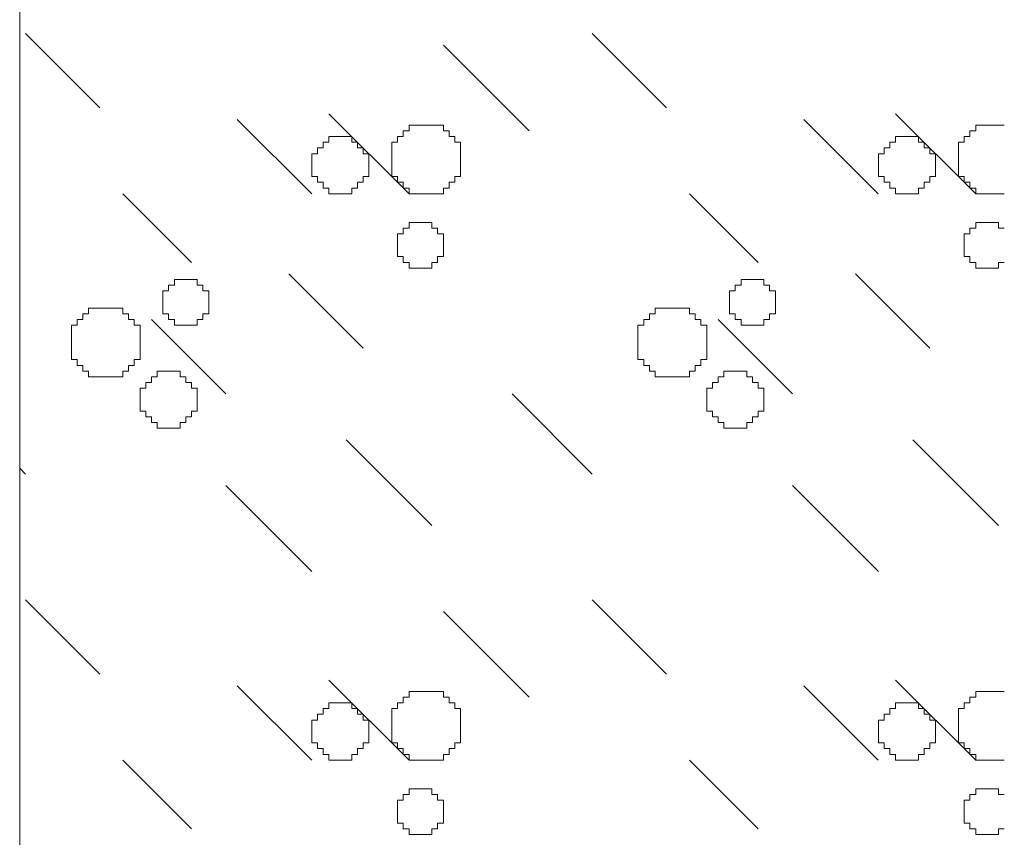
# Model space of a CAD drawing. Header units: millimetres. Extents: x -2274 to 12297, y -16157 to 26321.
# Tile 273 of 295: x -576 to -542, y -418 to -389. Entities that reach past the tile are written whole.
import ezdxf

# ---------------------------------------------------------------- set-up
doc = ezdxf.new("R2010")
doc.units = ezdxf.units.MM
doc.layers.add('- niebieska cienka - izolacja', color=120, linetype='Continuous')
doc.layers.add('PROJEKTOWANE', color=5, linetype='Continuous')

msp = doc.modelspace()

# ---------------------------------------------------------------- linework, layer by layer
at = {"layer": '- niebieska cienka - izolacja', "color": 253, "linetype": 'Continuous', "lineweight": 13}
for p, q in [((-575.797, -389.405), (-573.197, -392.005)), ((-575.797, -389.405), (-573.197, -392.005)), ((-555.997, -389.405), (-553.397, -392.005)), ((-555.997, -389.405), (-553.397, -392.005)), ((-561.195, -389.807), (-558.195, -392.807)), ((-561.195, -389.807), (-558.195, -392.807)), ((-565.195, -392.207), (-562.395, -395.007)), ((-565.195, -392.207), (-562.395, -395.007)), ((-545.395, -392.207), (-542.595, -395.007)), ((-545.395, -392.207), (-542.595, -395.007)), ((-568.397, -392.405), (-565.797, -395.005)), ((-568.397, -392.405), (-565.797, -395.005)), ((-548.597, -392.405), (-545.997, -395.005)), ((-548.597, -392.405), (-545.997, -395.005)), ((-562.595, -393.006), (-562.595, -392.806)), ((-562.595, -392.806), (-562.395, -392.806)), ((-562.395, -392.806), (-562.395, -392.606)), ((-562.395, -392.606), (-562.195, -392.606)), ((-562.195, -392.606), (-561.995, -392.606)), ((-561.995, -392.606), (-561.795, -392.606)), ((-561.795, -392.606), (-561.595, -392.606)), ((-561.595, -392.606), (-561.395, -392.606)), ((-561.395, -392.606), (-561.195, -392.606)), ((-561.195, -392.806), (-561.195, -392.606)), ((-561.195, -392.806), (-560.995, -392.806)), ((-560.995, -393.006), (-560.995, -392.806)), ((-542.795, -393.006), (-542.795, -392.806)), ((-542.795, -392.806), (-542.595, -392.806)), ((-542.595, -392.806), (-542.595, -392.606)), ((-542.595, -392.606), (-542.395, -392.606)), ((-542.395, -392.606), (-542.195, -392.606)), ((-542.195, -392.606), (-541.995, -392.606)), ((-541.995, -392.606), (-541.795, -392.606)), ((-541.795, -392.606), (-541.595, -392.606)), ((-565.395, -393.206), (-565.195, -393.206)), ((-565.395, -393.406), (-565.395, -393.206)), ((-565.195, -393.006), (-564.995, -393.006)), ((-565.195, -393.206), (-565.195, -393.006)), ((-564.995, -393.006), (-564.795, -393.006)), ((-564.795, -393.006), (-564.595, -393.006)), ((-564.595, -393.006), (-564.395, -393.006)), ((-564.395, -393.206), (-564.395, -393.006)), ((-564.395, -393.206), (-564.195, -393.206)), ((-564.195, -393.406), (-564.195, -393.206)), ((-562.995, -393.406), (-562.995, -393.206)), ((-562.995, -393.206), (-562.795, -393.206)), ((-562.795, -393.206), (-562.795, -393.006)), ((-562.795, -393.006), (-562.595, -393.006)), ((-560.995, -393.006), (-560.795, -393.006)), ((-560.795, -393.206), (-560.795, -393.006)), ((-560.795, -393.206), (-560.595, -393.206)), ((-560.595, -393.406), (-560.595, -393.206)), ((-545.595, -393.206), (-545.395, -393.206)), ((-545.595, -393.406), (-545.595, -393.206)), ((-545.395, -393.006), (-545.195, -393.006)), ((-545.395, -393.206), (-545.395, -393.006)), ((-545.195, -393.006), (-544.995, -393.006)), ((-544.995, -393.006), (-544.795, -393.006)), ((-544.795, -393.006), (-544.595, -393.006)), ((-544.595, -393.206), (-544.595, -393.006)), ((-544.595, -393.206), (-544.395, -393.206)), ((-544.395, -393.406), (-544.395, -393.206)), ((-543.195, -393.406), (-543.195, -393.206)), ((-543.195, -393.206), (-542.995, -393.206)), ((-542.995, -393.206), (-542.995, -393.006)), ((-542.995, -393.006), (-542.795, -393.006)), ((-565.595, -393.606), (-565.595, -393.406)), ((-565.595, -393.406), (-565.395, -393.406)), ((-564.195, -393.406), (-563.995, -393.406)), ((-563.995, -393.606), (-563.995, -393.406)), ((-562.995, -393.606), (-562.995, -393.406)), ((-560.595, -393.606), (-560.595, -393.406)), ((-545.795, -393.606), (-545.795, -393.406)), ((-545.795, -393.406), (-545.595, -393.406)), ((-544.395, -393.406), (-544.195, -393.406)), ((-544.195, -393.606), (-544.195, -393.406)), ((-543.195, -393.606), (-543.195, -393.406)), ((-565.795, -393.606), (-565.595, -393.606)), ((-565.795, -393.806), (-565.795, -393.606)), ((-565.795, -394.006), (-565.795, -393.806)), ((-563.995, -393.606), (-563.795, -393.606)), ((-563.795, -393.806), (-563.795, -393.606)), ((-563.795, -394.006), (-563.795, -393.806)), ((-562.995, -393.806), (-562.995, -393.606)), ((-562.995, -394.006), (-562.995, -393.806)), ((-560.595, -393.806), (-560.595, -393.606)), ((-560.595, -394.006), (-560.595, -393.806)), ((-545.995, -393.606), (-545.795, -393.606)), ((-545.995, -393.806), (-545.995, -393.606)), ((-545.995, -394.006), (-545.995, -393.806)), ((-544.195, -393.606), (-543.995, -393.606)), ((-543.995, -393.806), (-543.995, -393.606)), ((-543.995, -394.006), (-543.995, -393.806)), ((-543.195, -393.806), (-543.195, -393.606)), ((-543.195, -394.006), (-543.195, -393.806)), ((-565.795, -394.206), (-565.795, -394.006)), ((-565.795, -394.406), (-565.795, -394.206)), ((-563.795, -394.206), (-563.795, -394.006)), ((-563.795, -394.406), (-563.795, -394.206)), ((-562.995, -394.206), (-562.995, -394.006)), ((-562.995, -394.406), (-562.995, -394.206)), ((-560.595, -394.206), (-560.595, -394.006)), ((-560.595, -394.406), (-560.595, -394.206)), ((-545.995, -394.206), (-545.995, -394.006)), ((-545.995, -394.406), (-545.995, -394.206)), ((-543.995, -394.206), (-543.995, -394.006)), ((-543.995, -394.406), (-543.995, -394.206)), ((-543.195, -394.206), (-543.195, -394.006)), ((-543.195, -394.406), (-543.195, -394.206)), ((-565.795, -394.406), (-565.595, -394.406)), ((-565.595, -394.606), (-565.595, -394.406)), ((-565.595, -394.606), (-565.395, -394.606)), ((-565.395, -394.806), (-565.395, -394.606)), ((-564.195, -394.806), (-564.195, -394.606)), ((-564.195, -394.606), (-563.995, -394.606)), ((-563.995, -394.606), (-563.995, -394.406)), ((-563.995, -394.406), (-563.795, -394.406)), ((-562.995, -394.406), (-562.795, -394.406)), ((-562.795, -394.606), (-562.795, -394.406)), ((-562.795, -394.606), (-562.595, -394.606)), ((-562.595, -394.806), (-562.595, -394.606)), ((-560.995, -394.606), (-560.795, -394.606)), ((-560.995, -394.806), (-560.995, -394.606)), ((-560.795, -394.406), (-560.595, -394.406)), ((-560.795, -394.606), (-560.795, -394.406)), ((-545.995, -394.406), (-545.795, -394.406)), ((-545.795, -394.606), (-545.795, -394.406)), ((-545.795, -394.606), (-545.595, -394.606)), ((-545.595, -394.806), (-545.595, -394.606)), ((-544.395, -394.806), (-544.395, -394.606)), ((-544.395, -394.606), (-544.195, -394.606)), ((-544.195, -394.606), (-544.195, -394.406)), ((-544.195, -394.406), (-543.995, -394.406)), ((-543.195, -394.406), (-542.995, -394.406)), ((-542.995, -394.606), (-542.995, -394.406)), ((-542.995, -394.606), (-542.795, -394.606)), ((-542.795, -394.806), (-542.795, -394.606)), ((-565.395, -394.806), (-565.195, -394.806)), ((-565.195, -395.006), (-565.195, -394.806)), ((-564.395, -395.006), (-564.395, -394.806)), ((-564.395, -394.806), (-564.195, -394.806)), ((-562.595, -394.806), (-562.395, -394.806)), ((-562.395, -395.006), (-562.395, -394.806)), ((-561.195, -394.806), (-560.995, -394.806)), ((-561.195, -395.006), (-561.195, -394.806)), ((-545.595, -394.806), (-545.395, -394.806)), ((-545.395, -395.006), (-545.395, -394.806)), ((-544.595, -395.006), (-544.595, -394.806)), ((-544.595, -394.806), (-544.395, -394.806)), ((-542.795, -394.806), (-542.595, -394.806)), ((-542.595, -395.006), (-542.595, -394.806)), ((-572.395, -395.007), (-569.995, -397.407)), ((-572.395, -395.007), (-569.995, -397.407)), ((-565.195, -395.006), (-564.995, -395.006)), ((-564.995, -395.006), (-564.795, -395.006)), ((-564.795, -395.006), (-564.595, -395.006)), ((-564.595, -395.006), (-564.395, -395.006)), ((-562.395, -395.006), (-562.195, -395.006)), ((-562.195, -395.006), (-561.995, -395.006)), ((-561.995, -395.006), (-561.795, -395.006)), ((-561.795, -395.006), (-561.595, -395.006)), ((-561.595, -395.006), (-561.395, -395.006)), ((-561.395, -395.006), (-561.195, -395.006)), ((-552.595, -395.007), (-550.195, -397.407)), ((-552.595, -395.007), (-550.195, -397.407)), ((-545.395, -395.006), (-545.195, -395.006)), ((-545.195, -395.006), (-544.995, -395.006)), ((-544.995, -395.006), (-544.795, -395.006)), ((-544.795, -395.006), (-544.595, -395.006)), ((-542.595, -395.006), (-542.395, -395.006)), ((-542.395, -395.006), (-542.195, -395.006)), ((-542.195, -395.006), (-541.995, -395.006)), ((-541.995, -395.006), (-541.795, -395.006)), ((-541.795, -395.006), (-541.595, -395.006)), ((-562.595, -396.206), (-562.395, -396.206)), ((-562.595, -396.406), (-562.595, -396.206)), ((-562.395, -396.206), (-562.395, -396.006)), ((-562.395, -396.006), (-562.195, -396.006)), ((-562.195, -396.006), (-561.995, -396.006)), ((-561.995, -396.006), (-561.795, -396.006)), ((-561.795, -396.006), (-561.595, -396.006)), ((-561.595, -396.206), (-561.595, -396.006)), ((-561.595, -396.206), (-561.395, -396.206)), ((-561.395, -396.406), (-561.395, -396.206)), ((-542.795, -396.206), (-542.595, -396.206)), ((-542.795, -396.406), (-542.795, -396.206)), ((-542.595, -396.206), (-542.595, -396.006)), ((-542.595, -396.006), (-542.395, -396.006)), ((-542.395, -396.006), (-542.195, -396.006)), ((-542.195, -396.006), (-541.995, -396.006)), ((-541.995, -396.006), (-541.795, -396.006)), ((-541.795, -396.206), (-541.795, -396.006)), ((-541.795, -396.206), (-541.595, -396.206)), ((-562.795, -396.606), (-562.795, -396.406)), ((-562.795, -396.406), (-562.595, -396.406)), ((-562.795, -396.806), (-562.795, -396.606)), ((-561.395, -396.406), (-561.195, -396.406)), ((-561.195, -396.606), (-561.195, -396.406)), ((-561.195, -396.806), (-561.195, -396.606)), ((-542.995, -396.606), (-542.995, -396.406)), ((-542.995, -396.406), (-542.795, -396.406)), ((-542.995, -396.806), (-542.995, -396.606)), ((-562.795, -397.006), (-562.795, -396.806)), ((-562.795, -397.206), (-562.795, -397.006)), ((-561.195, -397.006), (-561.195, -396.806)), ((-561.195, -397.206), (-561.195, -397.006)), ((-542.995, -397.006), (-542.995, -396.806)), ((-542.995, -397.206), (-542.995, -397.006)), ((-562.795, -397.206), (-562.595, -397.206)), ((-562.595, -397.406), (-562.595, -397.206)), ((-561.395, -397.206), (-561.195, -397.206)), ((-561.395, -397.406), (-561.395, -397.206)), ((-542.995, -397.206), (-542.795, -397.206)), ((-542.795, -397.406), (-542.795, -397.206)), ((-562.595, -397.406), (-562.395, -397.406)), ((-562.395, -397.606), (-562.395, -397.406)), ((-562.395, -397.606), (-562.195, -397.606)), ((-562.195, -397.606), (-561.995, -397.606)), ((-561.995, -397.606), (-561.795, -397.606)), ((-561.795, -397.606), (-561.595, -397.606)), ((-561.595, -397.406), (-561.395, -397.406)), ((-561.595, -397.606), (-561.595, -397.406)), ((-542.795, -397.406), (-542.595, -397.406)), ((-542.595, -397.606), (-542.595, -397.406)), ((-542.595, -397.606), (-542.395, -397.606)), ((-542.395, -397.606), (-542.195, -397.606)), ((-542.195, -397.606), (-541.995, -397.606)), ((-541.995, -397.606), (-541.795, -397.606)), ((-541.795, -397.406), (-541.595, -397.406)), ((-541.795, -397.606), (-541.795, -397.406)), ((-570.595, -398.206), (-570.595, -398.006)), ((-570.595, -398.006), (-570.395, -398.006)), ((-570.395, -398.006), (-570.195, -398.006)), ((-570.195, -398.006), (-569.995, -398.006)), ((-569.995, -398.006), (-569.795, -398.006)), ((-569.795, -398.206), (-569.795, -398.006)), ((-566.597, -397.805), (-563.997, -400.405)), ((-566.597, -397.805), (-563.997, -400.405)), ((-550.795, -398.206), (-550.795, -398.006)), ((-550.795, -398.006), (-550.595, -398.006)), ((-550.595, -398.006), (-550.395, -398.006)), ((-550.395, -398.006), (-550.195, -398.006)), ((-550.195, -398.006), (-549.995, -398.006)), ((-549.995, -398.206), (-549.995, -398.006)), ((-546.797, -397.805), (-544.197, -400.405)), ((-546.797, -397.805), (-544.197, -400.405)), ((-570.995, -398.606), (-570.995, -398.406)), ((-570.995, -398.406), (-570.795, -398.406)), ((-570.795, -398.206), (-570.595, -398.206)), ((-570.795, -398.406), (-570.795, -398.206)), ((-569.795, -398.206), (-569.595, -398.206)), ((-569.595, -398.406), (-569.595, -398.206)), ((-569.595, -398.406), (-569.395, -398.406)), ((-569.395, -398.606), (-569.395, -398.406)), ((-551.195, -398.606), (-551.195, -398.406)), ((-551.195, -398.406), (-550.995, -398.406)), ((-550.995, -398.206), (-550.795, -398.206)), ((-550.995, -398.406), (-550.995, -398.206)), ((-549.995, -398.206), (-549.795, -398.206)), ((-549.795, -398.406), (-549.795, -398.206)), ((-549.795, -398.406), (-549.595, -398.406)), ((-549.595, -398.606), (-549.595, -398.406)), ((-570.995, -398.806), (-570.995, -398.606)), ((-569.395, -398.806), (-569.395, -398.606)), ((-551.195, -398.806), (-551.195, -398.606)), ((-549.595, -398.806), (-549.595, -398.606)), ((-573.595, -399.206), (-573.595, -399.006)), ((-573.595, -399.006), (-573.395, -399.006)), ((-573.395, -399.006), (-573.195, -399.006)), ((-573.195, -399.006), (-572.995, -399.006)), ((-572.995, -399.006), (-572.795, -399.006)), ((-572.795, -399.006), (-572.595, -399.006)), ((-572.595, -399.006), (-572.395, -399.006)), ((-572.395, -399.206), (-572.395, -399.006)), ((-570.995, -399.006), (-570.995, -398.806)), ((-570.995, -399.206), (-570.995, -399.006)), ((-569.395, -399.006), (-569.395, -398.806)), ((-569.395, -399.206), (-569.395, -399.006)), ((-553.795, -399.206), (-553.795, -399.006)), ((-553.795, -399.006), (-553.595, -399.006)), ((-553.595, -399.006), (-553.395, -399.006)), ((-553.395, -399.006), (-553.195, -399.006)), ((-553.195, -399.006), (-552.995, -399.006)), ((-552.995, -399.006), (-552.795, -399.006)), ((-552.795, -399.006), (-552.595, -399.006)), ((-552.595, -399.206), (-552.595, -399.006)), ((-551.195, -399.006), (-551.195, -398.806)), ((-551.195, -399.206), (-551.195, -399.006)), ((-549.595, -399.006), (-549.595, -398.806)), ((-549.595, -399.206), (-549.595, -399.006)), ((-573.995, -399.606), (-573.995, -399.406)), ((-573.995, -399.406), (-573.795, -399.406)), ((-573.795, -399.406), (-573.795, -399.206)), ((-573.795, -399.206), (-573.595, -399.206)), ((-572.395, -399.206), (-572.195, -399.206)), ((-572.195, -399.406), (-572.195, -399.206)), ((-572.195, -399.406), (-571.995, -399.406)), ((-571.995, -399.606), (-571.995, -399.406)), ((-571.397, -399.405), (-568.797, -402.005)), ((-571.397, -399.405), (-568.797, -402.005)), ((-570.995, -399.206), (-570.795, -399.206)), ((-570.795, -399.406), (-570.795, -399.206)), ((-570.795, -399.406), (-570.595, -399.406)), ((-570.595, -399.606), (-570.595, -399.406)), ((-569.795, -399.406), (-569.595, -399.406)), ((-569.795, -399.606), (-569.795, -399.406)), ((-569.595, -399.206), (-569.395, -399.206)), ((-569.595, -399.406), (-569.595, -399.206)), ((-554.195, -399.606), (-554.195, -399.406)), ((-554.195, -399.406), (-553.995, -399.406)), ((-553.995, -399.406), (-553.995, -399.206)), ((-553.995, -399.206), (-553.795, -399.206)), ((-552.595, -399.206), (-552.395, -399.206)), ((-552.395, -399.406), (-552.395, -399.206)), ((-552.395, -399.406), (-552.195, -399.406)), ((-552.195, -399.606), (-552.195, -399.406)), ((-551.597, -399.405), (-548.997, -402.005)), ((-551.597, -399.405), (-548.997, -402.005)), ((-551.195, -399.206), (-550.995, -399.206)), ((-550.995, -399.406), (-550.995, -399.206)), ((-550.995, -399.406), (-550.795, -399.406)), ((-550.795, -399.606), (-550.795, -399.406)), ((-549.995, -399.406), (-549.795, -399.406)), ((-549.995, -399.606), (-549.995, -399.406)), ((-549.795, -399.206), (-549.595, -399.206)), ((-549.795, -399.406), (-549.795, -399.206)), ((-574.195, -399.806), (-574.195, -399.606)), ((-574.195, -399.606), (-573.995, -399.606)), ((-571.995, -399.606), (-571.795, -399.606)), ((-571.795, -399.806), (-571.795, -399.606)), ((-570.595, -399.606), (-570.395, -399.606)), ((-570.395, -399.606), (-570.195, -399.606)), ((-570.195, -399.606), (-569.995, -399.606)), ((-569.995, -399.606), (-569.795, -399.606)), ((-554.395, -399.806), (-554.395, -399.606)), ((-554.395, -399.606), (-554.195, -399.606)), ((-552.195, -399.606), (-551.995, -399.606)), ((-551.995, -399.806), (-551.995, -399.606)), ((-550.795, -399.606), (-550.595, -399.606)), ((-550.595, -399.606), (-550.395, -399.606)), ((-550.395, -399.606), (-550.195, -399.606)), ((-550.195, -399.606), (-549.995, -399.606)), ((-574.195, -400.006), (-574.195, -399.806)), ((-574.195, -400.206), (-574.195, -400.006)), ((-571.795, -400.006), (-571.795, -399.806)), ((-571.795, -400.206), (-571.795, -400.006)), ((-554.395, -400.006), (-554.395, -399.806)), ((-554.395, -400.206), (-554.395, -400.006)), ((-551.995, -400.006), (-551.995, -399.806)), ((-551.995, -400.206), (-551.995, -400.006)), ((-574.195, -400.406), (-574.195, -400.206)), ((-574.195, -400.606), (-574.195, -400.406)), ((-571.795, -400.406), (-571.795, -400.206)), ((-571.795, -400.606), (-571.795, -400.406)), ((-554.395, -400.406), (-554.395, -400.206)), ((-554.395, -400.606), (-554.395, -400.406)), ((-551.995, -400.406), (-551.995, -400.206)), ((-551.995, -400.606), (-551.995, -400.406)), ((-574.195, -400.806), (-574.195, -400.606)), ((-574.195, -400.806), (-573.995, -400.806)), ((-573.995, -401.006), (-573.995, -400.806)), ((-571.995, -400.806), (-571.795, -400.806)), ((-571.995, -401.006), (-571.995, -400.806)), ((-571.795, -400.806), (-571.795, -400.606)), ((-554.395, -400.806), (-554.395, -400.606)), ((-554.395, -400.806), (-554.195, -400.806)), ((-554.195, -401.006), (-554.195, -400.806)), ((-552.195, -400.806), (-551.995, -400.806)), ((-552.195, -401.006), (-552.195, -400.806)), ((-551.995, -400.806), (-551.995, -400.606)), ((-573.995, -401.006), (-573.795, -401.006)), ((-573.795, -401.206), (-573.795, -401.006)), ((-572.195, -401.006), (-571.995, -401.006)), ((-572.195, -401.206), (-572.195, -401.006)), ((-554.195, -401.006), (-553.995, -401.006)), ((-553.995, -401.206), (-553.995, -401.006)), ((-552.395, -401.006), (-552.195, -401.006)), ((-552.395, -401.206), (-552.395, -401.006)), ((-573.795, -401.206), (-573.595, -401.206)), ((-573.595, -401.406), (-573.595, -401.206)), ((-573.595, -401.406), (-573.395, -401.406)), ((-573.395, -401.406), (-573.195, -401.406)), ((-573.195, -401.406), (-572.995, -401.406)), ((-572.995, -401.406), (-572.795, -401.406)), ((-572.795, -401.406), (-572.595, -401.406)), ((-572.595, -401.406), (-572.395, -401.406)), ((-572.395, -401.206), (-572.195, -401.206)), ((-572.395, -401.406), (-572.395, -401.206)), ((-571.395, -401.406), (-571.195, -401.406)), ((-571.395, -401.606), (-571.395, -401.406)), ((-571.195, -401.206), (-570.995, -401.206)), ((-571.195, -401.406), (-571.195, -401.206)), ((-570.995, -401.206), (-570.795, -401.206)), ((-570.795, -401.206), (-570.595, -401.206)), ((-570.595, -401.206), (-570.395, -401.206)), ((-570.395, -401.406), (-570.395, -401.206)), ((-570.395, -401.406), (-570.195, -401.406)), ((-570.195, -401.606), (-570.195, -401.406)), ((-553.995, -401.206), (-553.795, -401.206)), ((-553.795, -401.406), (-553.795, -401.206)), ((-553.795, -401.406), (-553.595, -401.406)), ((-553.595, -401.406), (-553.395, -401.406)), ((-553.395, -401.406), (-553.195, -401.406)), ((-553.195, -401.406), (-552.995, -401.406)), ((-552.995, -401.406), (-552.795, -401.406)), ((-552.795, -401.406), (-552.595, -401.406)), ((-552.595, -401.206), (-552.395, -401.206)), ((-552.595, -401.406), (-552.595, -401.206)), ((-551.595, -401.406), (-551.395, -401.406)), ((-551.595, -401.606), (-551.595, -401.406)), ((-551.395, -401.206), (-551.195, -401.206)), ((-551.395, -401.406), (-551.395, -401.206)), ((-551.195, -401.206), (-550.995, -401.206)), ((-550.995, -401.206), (-550.795, -401.206)), ((-550.795, -401.206), (-550.595, -401.206)), ((-550.595, -401.406), (-550.595, -401.206)), ((-550.595, -401.406), (-550.395, -401.406)), ((-550.395, -401.606), (-550.395, -401.406)), ((-571.795, -401.806), (-571.595, -401.806)), ((-571.795, -402.006), (-571.795, -401.806)), ((-571.595, -401.806), (-571.595, -401.606)), ((-571.595, -401.606), (-571.395, -401.606)), ((-570.195, -401.606), (-569.995, -401.606)), ((-569.995, -401.806), (-569.995, -401.606)), ((-569.995, -401.806), (-569.795, -401.806)), ((-569.795, -402.006), (-569.795, -401.806)), ((-551.995, -401.806), (-551.795, -401.806)), ((-551.995, -402.006), (-551.995, -401.806)), ((-551.795, -401.806), (-551.795, -401.606)), ((-551.795, -401.606), (-551.595, -401.606)), ((-550.395, -401.606), (-550.195, -401.606)), ((-550.195, -401.806), (-550.195, -401.606)), ((-550.195, -401.806), (-549.995, -401.806)), ((-549.995, -402.006), (-549.995, -401.806)), ((-571.795, -402.206), (-571.795, -402.006)), ((-569.795, -402.206), (-569.795, -402.006)), ((-558.795, -402.007), (-555.995, -404.807)), ((-558.795, -402.007), (-555.995, -404.807)), ((-551.995, -402.206), (-551.995, -402.006)), ((-549.995, -402.206), (-549.995, -402.006)), ((-571.795, -402.406), (-571.795, -402.206)), ((-571.795, -402.606), (-571.795, -402.406)), ((-569.795, -402.406), (-569.795, -402.206)), ((-569.795, -402.606), (-569.795, -402.406)), ((-551.995, -402.406), (-551.995, -402.206)), ((-551.995, -402.606), (-551.995, -402.406)), ((-549.995, -402.406), (-549.995, -402.206)), ((-549.995, -402.606), (-549.995, -402.406)), ((-571.795, -402.606), (-571.595, -402.606)), ((-571.595, -402.806), (-571.595, -402.606)), ((-571.595, -402.806), (-571.395, -402.806)), ((-571.395, -403.006), (-571.395, -402.806)), ((-570.195, -403.006), (-570.195, -402.806)), ((-570.195, -402.806), (-569.995, -402.806)), ((-569.995, -402.806), (-569.995, -402.606)), ((-569.995, -402.606), (-569.795, -402.606)), ((-551.995, -402.606), (-551.795, -402.606)), ((-551.795, -402.806), (-551.795, -402.606)), ((-551.795, -402.806), (-551.595, -402.806)), ((-551.595, -403.006), (-551.595, -402.806)), ((-550.395, -403.006), (-550.395, -402.806)), ((-550.395, -402.806), (-550.195, -402.806)), ((-550.195, -402.806), (-550.195, -402.606)), ((-550.195, -402.606), (-549.995, -402.606)), ((-571.395, -403.006), (-571.195, -403.006)), ((-571.195, -403.206), (-571.195, -403.006)), ((-571.195, -403.206), (-570.995, -403.206)), ((-570.995, -403.206), (-570.795, -403.206)), ((-570.795, -403.206), (-570.595, -403.206)), ((-570.595, -403.206), (-570.395, -403.206)), ((-570.395, -403.206), (-570.395, -403.006)), ((-570.395, -403.006), (-570.195, -403.006)), ((-551.595, -403.006), (-551.395, -403.006)), ((-551.395, -403.206), (-551.395, -403.006)), ((-551.395, -403.206), (-551.195, -403.206)), ((-551.195, -403.206), (-550.995, -403.206)), ((-550.995, -403.206), (-550.795, -403.206)), ((-550.795, -403.206), (-550.595, -403.206)), ((-550.595, -403.206), (-550.595, -403.006)), ((-550.595, -403.006), (-550.395, -403.006)), ((-564.595, -403.607), (-561.595, -406.607)), ((-564.595, -403.607), (-561.595, -406.607)), ((-544.795, -403.607), (-541.795, -406.607)), ((-544.795, -403.607), (-541.795, -406.607)), ((-576, -404.602), (-575.795, -404.807)), ((-576, -404.602), (-575.795, -404.807)), ((-568.795, -405.207), (-565.795, -408.207)), ((-568.795, -405.207), (-565.795, -408.207)), ((-548.995, -405.207), (-545.995, -408.207)), ((-548.995, -405.207), (-545.995, -408.207)), ((-575.797, -409.205), (-573.197, -411.805)), ((-575.797, -409.205), (-573.197, -411.805)), ((-555.997, -409.205), (-553.397, -411.805)), ((-555.997, -409.205), (-553.397, -411.805)), ((-561.195, -409.607), (-558.195, -412.607)), ((-561.195, -409.607), (-558.195, -412.607)), ((-565.195, -412.007), (-562.395, -414.807)), ((-565.195, -412.007), (-562.395, -414.807)), ((-545.395, -412.007), (-542.595, -414.807)), ((-545.395, -412.007), (-542.595, -414.807)), ((-568.397, -412.205), (-565.797, -414.805)), ((-568.397, -412.205), (-565.797, -414.805)), ((-562.395, -412.606), (-562.395, -412.406)), ((-562.395, -412.406), (-562.195, -412.406)), ((-562.195, -412.406), (-561.995, -412.406)), ((-561.995, -412.406), (-561.795, -412.406)), ((-561.795, -412.406), (-561.595, -412.406)), ((-561.595, -412.406), (-561.395, -412.406)), ((-561.395, -412.406), (-561.195, -412.406)), ((-561.195, -412.606), (-561.195, -412.406)), ((-548.597, -412.205), (-545.997, -414.805)), ((-548.597, -412.205), (-545.997, -414.805)), ((-542.595, -412.606), (-542.595, -412.406)), ((-542.595, -412.406), (-542.395, -412.406)), ((-542.395, -412.406), (-542.195, -412.406)), ((-542.195, -412.406), (-541.995, -412.406)), ((-541.995, -412.406), (-541.795, -412.406)), ((-541.795, -412.406), (-541.595, -412.406)), ((-565.195, -412.806), (-564.995, -412.806)), ((-565.195, -413.006), (-565.195, -412.806)), ((-564.995, -412.806), (-564.795, -412.806)), ((-564.795, -412.806), (-564.595, -412.806)), ((-564.595, -412.806), (-564.395, -412.806)), ((-564.395, -413.006), (-564.395, -412.806)), ((-562.795, -413.006), (-562.795, -412.806)), ((-562.795, -412.806), (-562.595, -412.806)), ((-562.595, -412.806), (-562.595, -412.606)), ((-562.595, -412.606), (-562.395, -412.606)), ((-561.195, -412.606), (-560.995, -412.606)), ((-560.995, -412.806), (-560.995, -412.606)), ((-560.995, -412.806), (-560.795, -412.806)), ((-560.795, -413.006), (-560.795, -412.806)), ((-545.395, -412.806), (-545.195, -412.806)), ((-545.395, -413.006), (-545.395, -412.806)), ((-545.195, -412.806), (-544.995, -412.806)), ((-544.995, -412.806), (-544.795, -412.806)), ((-544.795, -412.806), (-544.595, -412.806)), ((-544.595, -413.006), (-544.595, -412.806)), ((-542.995, -413.006), (-542.995, -412.806)), ((-542.995, -412.806), (-542.795, -412.806)), ((-542.795, -412.806), (-542.795, -412.606)), ((-542.795, -412.606), (-542.595, -412.606)), ((-565.595, -413.406), (-565.595, -413.206)), ((-565.595, -413.206), (-565.395, -413.206)), ((-565.395, -413.006), (-565.195, -413.006)), ((-565.395, -413.206), (-565.395, -413.006)), ((-564.395, -413.006), (-564.195, -413.006)), ((-564.195, -413.206), (-564.195, -413.006)), ((-564.195, -413.206), (-563.995, -413.206)), ((-563.995, -413.406), (-563.995, -413.206)), ((-562.995, -413.206), (-562.995, -413.006)), ((-562.995, -413.006), (-562.795, -413.006)), ((-562.995, -413.406), (-562.995, -413.206)), ((-560.795, -413.006), (-560.595, -413.006)), ((-560.595, -413.206), (-560.595, -413.006)), ((-560.595, -413.406), (-560.595, -413.206)), ((-545.795, -413.406), (-545.795, -413.206)), ((-545.795, -413.206), (-545.595, -413.206)), ((-545.595, -413.006), (-545.395, -413.006)), ((-545.595, -413.206), (-545.595, -413.006)), ((-544.595, -413.006), (-544.395, -413.006)), ((-544.395, -413.206), (-544.395, -413.006)), ((-544.395, -413.206), (-544.195, -413.206)), ((-544.195, -413.406), (-544.195, -413.206)), ((-543.195, -413.206), (-543.195, -413.006)), ((-543.195, -413.006), (-542.995, -413.006)), ((-543.195, -413.406), (-543.195, -413.206)), ((-565.795, -413.406), (-565.595, -413.406)), ((-565.795, -413.606), (-565.795, -413.406)), ((-563.995, -413.406), (-563.795, -413.406)), ((-563.795, -413.606), (-563.795, -413.406)), ((-562.995, -413.606), (-562.995, -413.406)), ((-560.595, -413.606), (-560.595, -413.406)), ((-545.995, -413.406), (-545.795, -413.406)), ((-545.995, -413.606), (-545.995, -413.406)), ((-544.195, -413.406), (-543.995, -413.406)), ((-543.995, -413.606), (-543.995, -413.406)), ((-543.195, -413.606), (-543.195, -413.406)), ((-565.795, -413.806), (-565.795, -413.606)), ((-565.795, -414.006), (-565.795, -413.806)), ((-563.795, -413.806), (-563.795, -413.606)), ((-563.795, -414.006), (-563.795, -413.806)), ((-562.995, -413.806), (-562.995, -413.606)), ((-562.995, -414.006), (-562.995, -413.806)), ((-560.595, -413.806), (-560.595, -413.606)), ((-560.595, -414.006), (-560.595, -413.806)), ((-545.995, -413.806), (-545.995, -413.606)), ((-545.995, -414.006), (-545.995, -413.806)), ((-543.995, -413.806), (-543.995, -413.606)), ((-543.995, -414.006), (-543.995, -413.806)), ((-543.195, -413.806), (-543.195, -413.606)), ((-543.195, -414.006), (-543.195, -413.806)), ((-565.795, -414.206), (-565.795, -414.006)), ((-565.795, -414.206), (-565.595, -414.206)), ((-565.595, -414.406), (-565.595, -414.206)), ((-563.995, -414.406), (-563.995, -414.206)), ((-563.995, -414.206), (-563.795, -414.206)), ((-563.795, -414.206), (-563.795, -414.006)), ((-562.995, -414.206), (-562.995, -414.006)), ((-562.995, -414.206), (-562.795, -414.206)), ((-562.795, -414.406), (-562.795, -414.206)), ((-560.795, -414.206), (-560.595, -414.206)), ((-560.795, -414.406), (-560.795, -414.206)), ((-560.595, -414.206), (-560.595, -414.006)), ((-545.995, -414.206), (-545.995, -414.006)), ((-545.995, -414.206), (-545.795, -414.206)), ((-545.795, -414.406), (-545.795, -414.206)), ((-544.195, -414.406), (-544.195, -414.206)), ((-544.195, -414.206), (-543.995, -414.206)), ((-543.995, -414.206), (-543.995, -414.006)), ((-543.195, -414.206), (-543.195, -414.006)), ((-543.195, -414.206), (-542.995, -414.206)), ((-542.995, -414.406), (-542.995, -414.206)), ((-565.595, -414.406), (-565.395, -414.406)), ((-565.395, -414.606), (-565.395, -414.406)), ((-564.195, -414.606), (-564.195, -414.406)), ((-564.195, -414.406), (-563.995, -414.406)), ((-562.795, -414.406), (-562.595, -414.406)), ((-562.595, -414.606), (-562.595, -414.406)), ((-560.995, -414.406), (-560.795, -414.406)), ((-560.995, -414.606), (-560.995, -414.406)), ((-545.795, -414.406), (-545.595, -414.406)), ((-545.595, -414.606), (-545.595, -414.406)), ((-544.395, -414.606), (-544.395, -414.406)), ((-544.395, -414.406), (-544.195, -414.406)), ((-542.995, -414.406), (-542.795, -414.406)), ((-542.795, -414.606), (-542.795, -414.406)), ((-572.395, -414.807), (-569.995, -417.207)), ((-572.395, -414.807), (-569.995, -417.207)), ((-565.395, -414.606), (-565.195, -414.606)), ((-565.195, -414.806), (-565.195, -414.606)), ((-565.195, -414.806), (-564.995, -414.806)), ((-564.995, -414.806), (-564.795, -414.806)), ((-564.795, -414.806), (-564.595, -414.806)), ((-564.595, -414.806), (-564.395, -414.806)), ((-564.395, -414.806), (-564.395, -414.606)), ((-564.395, -414.606), (-564.195, -414.606)), ((-562.595, -414.606), (-562.395, -414.606)), ((-562.395, -414.806), (-562.395, -414.606)), ((-562.395, -414.806), (-562.195, -414.806)), ((-562.195, -414.806), (-561.995, -414.806)), ((-561.995, -414.806), (-561.795, -414.806)), ((-561.795, -414.806), (-561.595, -414.806)), ((-561.595, -414.806), (-561.395, -414.806)), ((-561.395, -414.806), (-561.195, -414.806)), ((-561.195, -414.606), (-560.995, -414.606)), ((-561.195, -414.806), (-561.195, -414.606)), ((-552.595, -414.807), (-550.195, -417.207)), ((-552.595, -414.807), (-550.195, -417.207)), ((-545.595, -414.606), (-545.395, -414.606)), ((-545.395, -414.806), (-545.395, -414.606)), ((-545.395, -414.806), (-545.195, -414.806)), ((-545.195, -414.806), (-544.995, -414.806)), ((-544.995, -414.806), (-544.795, -414.806)), ((-544.795, -414.806), (-544.595, -414.806)), ((-544.595, -414.806), (-544.595, -414.606)), ((-544.595, -414.606), (-544.395, -414.606)), ((-542.795, -414.606), (-542.595, -414.606)), ((-542.595, -414.806), (-542.595, -414.606)), ((-542.595, -414.806), (-542.395, -414.806)), ((-542.395, -414.806), (-542.195, -414.806)), ((-542.195, -414.806), (-541.995, -414.806)), ((-541.995, -414.806), (-541.795, -414.806)), ((-541.795, -414.806), (-541.595, -414.806)), ((-562.395, -416.006), (-562.395, -415.806)), ((-562.395, -415.806), (-562.195, -415.806)), ((-562.195, -415.806), (-561.995, -415.806)), ((-561.995, -415.806), (-561.795, -415.806)), ((-561.795, -415.806), (-561.595, -415.806)), ((-561.595, -416.006), (-561.595, -415.806)), ((-542.595, -416.006), (-542.595, -415.806)), ((-542.595, -415.806), (-542.395, -415.806)), ((-542.395, -415.806), (-542.195, -415.806)), ((-542.195, -415.806), (-541.995, -415.806)), ((-541.995, -415.806), (-541.795, -415.806)), ((-541.795, -416.006), (-541.795, -415.806)), ((-562.795, -416.406), (-562.795, -416.206)), ((-562.795, -416.206), (-562.595, -416.206)), ((-562.595, -416.006), (-562.395, -416.006)), ((-562.595, -416.206), (-562.595, -416.006)), ((-561.595, -416.006), (-561.395, -416.006)), ((-561.395, -416.206), (-561.395, -416.006)), ((-561.395, -416.206), (-561.195, -416.206)), ((-561.195, -416.406), (-561.195, -416.206)), ((-542.995, -416.406), (-542.995, -416.206)), ((-542.995, -416.206), (-542.795, -416.206)), ((-542.795, -416.006), (-542.595, -416.006)), ((-542.795, -416.206), (-542.795, -416.006)), ((-541.795, -416.006), (-541.595, -416.006)), ((-562.795, -416.606), (-562.795, -416.406)), ((-562.795, -416.806), (-562.795, -416.606)), ((-561.195, -416.606), (-561.195, -416.406)), ((-561.195, -416.806), (-561.195, -416.606)), ((-542.995, -416.606), (-542.995, -416.406)), ((-542.995, -416.806), (-542.995, -416.606)), ((-562.795, -417.006), (-562.795, -416.806)), ((-561.195, -417.006), (-561.195, -416.806)), ((-542.995, -417.006), (-542.995, -416.806)), ((-562.795, -417.006), (-562.595, -417.006)), ((-562.595, -417.206), (-562.595, -417.006)), ((-562.595, -417.206), (-562.395, -417.206)), ((-562.395, -417.406), (-562.395, -417.206)), ((-561.595, -417.206), (-561.395, -417.206)), ((-561.595, -417.406), (-561.595, -417.206)), ((-561.395, -417.006), (-561.195, -417.006)), ((-561.395, -417.206), (-561.395, -417.006)), ((-542.995, -417.006), (-542.795, -417.006)), ((-542.795, -417.206), (-542.795, -417.006)), ((-542.795, -417.206), (-542.595, -417.206)), ((-542.595, -417.406), (-542.595, -417.206)), ((-541.795, -417.206), (-541.595, -417.206)), ((-541.795, -417.406), (-541.795, -417.206)), ((-562.395, -417.406), (-562.195, -417.406)), ((-562.195, -417.406), (-561.995, -417.406)), ((-561.995, -417.406), (-561.795, -417.406)), ((-561.795, -417.406), (-561.595, -417.406)), ((-542.595, -417.406), (-542.395, -417.406)), ((-542.395, -417.406), (-542.195, -417.406)), ((-542.195, -417.406), (-541.995, -417.406)), ((-541.995, -417.406), (-541.795, -417.406))]:
    msp.add_line(p, q, dxfattribs=at)
at = {"layer": 'PROJEKTOWANE', "color": 253, "lineweight": 13}
msp.add_line((-576, -445.943), (-576, -355.943), dxfattribs=at)

doc.saveas('drawing.dxf')
